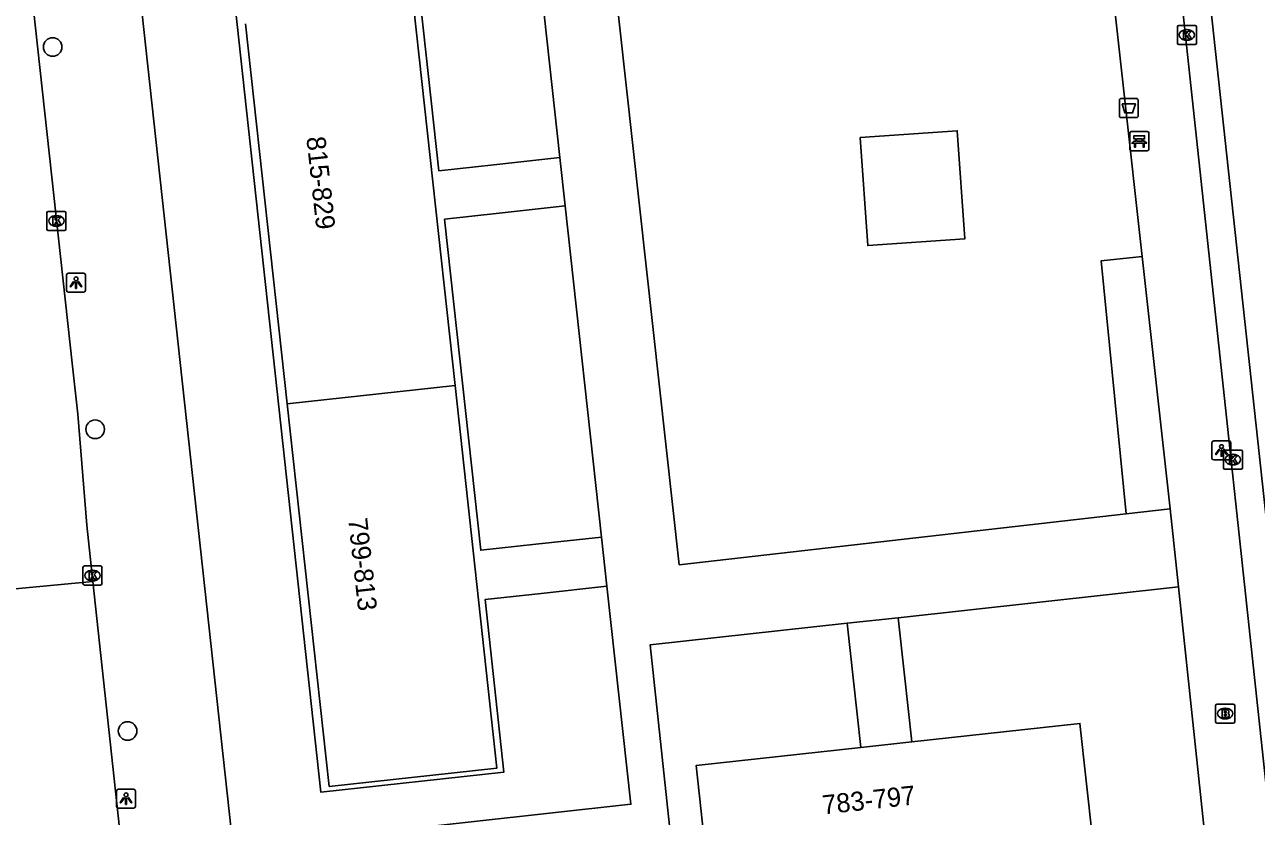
# Model space of a CAD drawing. Extents: x 160026 to 161302, y 384757 to 385701.
# Drawn here: x 161171 to 161235.7, y 385081.8 to 385123.3 of the extents above; entities that cross this region are included whole.
import ezdxf

# ---------------------------------------------------------------- set-up
doc = ezdxf.new("R2010")
doc.units = 0
for name, color, linetype in [('IMGEO_Afvalbak', 7, 'Continuous'), ('IMGEO_Bank', 7, 'Continuous'), ('IMGEO_Boom', 7, 'Continuous'), ('IMGEO_Brandkraan', 7, 'Continuous'), ('IMGEO_Groenvoorziening', 7, 'Continuous'), ('IMGEO_Kolk', 7, 'Continuous'), ('IMGEO_Lichtpunt', 7, 'Continuous'), ('IMGEO_Pand', 7, 'Continuous'), ('IMGEO_Pand_nummerreeks', 7, 'Continuous'), ('IMGEO_Rijbaan_lokaal_gesloten', 7, 'Continuous'), ('IMGEO_Rijbaan_lokaal_open', 7, 'Continuous'), ('IMGEO_Rijbaan_regionaal_open', 7, 'Continuous'), ('IMGEO_Voetpad_open', 7, 'Continuous')]:
    doc.layers.add(name, color=color, linetype=linetype)

msp = doc.modelspace()

# ---------------------------------------------------------------- linework, layer by layer
at = {"layer": 'IMGEO_Afvalbak'}
for p, q in [((161228.509, 385118.554), (161228.509, 385119.354)), ((161228.509, 385119.354), (161228.509, 385118.554)), ((161228.609, 385119.454), (161229.399, 385119.454)), ((161229.399, 385119.454), (161228.609, 385119.454)), ((161229.499, 385119.354), (161229.499, 385118.554)), ((161229.499, 385118.554), (161229.499, 385119.354)), ((161229.399, 385118.454), (161228.609, 385118.454)), ((161228.609, 385118.454), (161229.399, 385118.454))]:
    msp.add_line(p, q, dxfattribs=at)
msp.add_lwpolyline([(161228.652, 385119.168), (161229.356, 385119.168), (161229.207, 385118.698), (161228.801, 385118.698), (161228.652, 385119.168)], dxfattribs=at)
for centre, start, end in [((161228.609, 385119.354), 90, 180), ((161228.609, 385119.354), 90, 180), ((161229.399, 385119.354), 0, 90), ((161229.399, 385119.354), 360, 90), ((161228.609, 385118.554), 180, 270), ((161228.609, 385118.554), 180, 270), ((161229.399, 385118.554), 270, 0), ((161229.399, 385118.554), 270, 0)]:
    msp.add_arc(centre, 0.1, start, end, dxfattribs=at)
at = {"layer": 'IMGEO_Bank'}
for p, q in [((161229.058, 385116.791), (161229.058, 385117.632)), ((161229.058, 385117.632), (161229.058, 385116.791)), ((161229.133, 385117.716), (161229.974, 385117.716)), ((161229.974, 385117.716), (161229.133, 385117.716)), ((161229.367, 385117.222), (161229.367, 385117.328)), ((161229.411, 385117.328), (161229.411, 385117.222)), ((161229.699, 385117.334), (161229.417, 385117.334)), ((161229.417, 385117.216), (161229.699, 385117.216)), ((161229.705, 385117.222), (161229.705, 385117.328)), ((161229.749, 385117.328), (161229.749, 385117.222)), ((161230.058, 385117.641), (161230.058, 385116.8)), ((161230.058, 385116.8), (161230.058, 385117.641)), ((161229.983, 385116.716), (161229.142, 385116.716)), ((161229.142, 385116.716), (161229.983, 385116.716)), ((161229.755, 385117.114), (161229.362, 385117.114))]:
    msp.add_line(p, q, dxfattribs=at)
for points in [[(161229.305, 385117.114), (161229.163, 385117.114), (161229.275, 385117.216), (161229.361, 385117.216)], [(161229.361, 385117.334), (161229.275, 385117.334), (161229.275, 385117.495), (161229.838, 385117.495), (161229.838, 385117.334), (161229.755, 385117.334)], [(161229.755, 385117.216), (161229.838, 385117.216), (161229.95, 385117.114), (161229.811, 385117.114)], [(161229.355, 385117.107), (161229.355, 385116.9), (161229.312, 385116.9), (161229.312, 385117.107)], [(161229.805, 385117.107), (161229.805, 385116.9), (161229.761, 385116.9), (161229.761, 385117.107)]]:
    msp.add_lwpolyline(points, dxfattribs=at)
for centre, radius, start, end in [((161229.136, 385117.638), 0.0779, 92.4484, 184.28452), ((161229.136, 385117.638), 0.0779, 92.4484, 184.28452), ((161229.36, 385117.327), 0.00671, 2.89567, 87.10433), ((161229.36, 385117.223), 0.00671, 272.89567, 357.10433), ((161229.417, 385117.327), 0.00671, 92.89567, 177.10433), ((161229.417, 385117.223), 0.00671, 182.89567, 267.10433), ((161229.699, 385117.327), 0.00671, 2.89567, 87.10433), ((161229.699, 385117.223), 0.00671, 272.89567, 357.10433), ((161229.756, 385117.327), 0.00671, 92.89567, 177.10433), ((161229.756, 385117.223), 0.00671, 182.89567, 267.10433), ((161229.98, 385117.638), 0.0779, 2.4484, 94.28452), ((161229.98, 385117.638), 0.0779, 2.4484, 94.28452), ((161229.136, 385116.794), 0.0779, 182.4484, 274.28452), ((161229.136, 385116.794), 0.0779, 182.4484, 274.28452), ((161229.305, 385117.107), 0.00671, 2.89567, 87.10433), ((161229.362, 385117.107), 0.00671, 92.89567, 177.10433), ((161229.754, 385117.107), 0.00671, 2.89567, 87.10433), ((161229.811, 385117.107), 0.00671, 92.89567, 177.10433), ((161229.98, 385116.794), 0.0779, 272.4484, 4.28452), ((161229.98, 385116.794), 0.0779, 272.4484, 4.28452)]:
    msp.add_arc(centre, radius, start, end, dxfattribs=at)
at = {"layer": 'IMGEO_Boom'}
for centre in [(161172.481, 385122.158), (161174.714, 385102.093), (161176.417, 385086.257)]:
    msp.add_circle(centre, 0.489, dxfattribs=at)
at = {"layer": 'IMGEO_Brandkraan'}
for p, q in [((161233.566, 385086.746), (161233.566, 385087.598)), ((161233.641, 385087.672), (161234.493, 385087.672)), ((161234.054, 385087.452), (161234.079, 385087.452)), ((161234.567, 385087.598), (161234.567, 385086.746)), ((161234.077, 385086.892), (161234.052, 385086.892)), ((161234.493, 385086.672), (161233.641, 385086.672))]:
    msp.add_line(p, q, dxfattribs=at)
for points in [[(161233.566, 385086.746), (161233.566, 385087.598)], [(161233.641, 385087.672), (161234.493, 385087.672)], [(161233.914, 385087.372), (161233.914, 385086.972), (161234.127, 385086.972)], [(161234.145, 385087.372), (161233.914, 385087.372)], [(161234.567, 385087.598), (161234.567, 385086.746)], [(161234.093, 385087.291), (161234.039, 385087.291), (161234.039, 385087.215)], [(161234.039, 385087.215), (161234.092, 385087.215)], [(161234.101, 385087.139), (161234.039, 385087.139), (161234.039, 385087.058)], [(161234.039, 385087.058), (161234.101, 385087.058)], [(161234.493, 385086.672), (161233.641, 385086.672)]]:
    msp.add_lwpolyline(points, dxfattribs=at)
for centre, radius, start, end in [((161233.643, 385087.596), 0.0765, 91.55205, 178.44795), ((161233.643, 385087.596), 0.0765, 91.55205, 178.44795), ((161234.149, 385087.227), 0.145, 59.4692, 91.53667), ((161234.491, 385087.596), 0.0765, 1.55205, 88.44795), ((161234.491, 385087.596), 0.0765, 1.55205, 88.44795), ((161233.643, 385086.748), 0.0765, 181.55205, 268.44795), ((161233.643, 385086.748), 0.0765, 181.55205, 268.44795), ((161234.094, 385087.253), 0.0379, 267.82845, 90.93552), ((161234.102, 385087.098), 0.0404, 269.87594, 90.50774), ((161234.133, 385087.223), 0.251, 268.66757, 293.53466), ((161234.174, 385087.274), 0.0922, 285.51372, 58.15012), ((161234.179, 385087.082), 0.105, 301.31148, 78.98903), ((161234.491, 385086.748), 0.0765, 271.55205, 358.44795), ((161234.491, 385086.748), 0.0765, 271.55205, 358.44795)]:
    msp.add_arc(centre, radius, start, end, dxfattribs=at)
for centre, major_axis, ratio, start_param, end_param in [((161234.053, 385087.172), (-0.387, 0.002), 0.722429, 4.712389, 7.853982), ((161234.078, 385087.172), (-0.39, 0.002), 0.717154, 1.570796, 4.712389)]:
    msp.add_ellipse(centre, major_axis=major_axis, ratio=ratio, start_param=start_param, end_param=end_param, dxfattribs=at)
at = {"layer": 'IMGEO_Groenvoorziening'}
for points in [[(161214.903, 385117.411), (161215.294, 385111.736), (161220.386, 385112.086), (161219.995, 385117.762), (161214.903, 385117.411)], [(161229.707, 385111.17), (161227.549, 385110.932), (161228.865, 385097.655)]]:
    msp.add_lwpolyline(points, dxfattribs=at)
at = {"layer": 'IMGEO_Kolk'}
for p, q in [((161231.556, 385122.363), (161231.556, 385123.215)), ((161231.631, 385123.289), (161232.483, 385123.289)), ((161232.044, 385123.069), (161232.069, 385123.069)), ((161232.557, 385123.215), (161232.557, 385122.363)), ((161232.067, 385122.509), (161232.042, 385122.509)), ((161232.483, 385122.289), (161231.631, 385122.289)), ((161172.177, 385112.603), (161172.177, 385113.455)), ((161172.252, 385113.529), (161173.104, 385113.529)), ((161172.665, 385113.309), (161172.69, 385113.309)), ((161173.178, 385113.455), (161173.178, 385112.603)), ((161172.688, 385112.749), (161172.663, 385112.749)), ((161173.104, 385112.529), (161172.252, 385112.529)), ((161234.048, 385101.001), (161234.9, 385101.001)), ((161233.973, 385100.075), (161233.973, 385100.927)), ((161234.461, 385100.781), (161234.486, 385100.781)), ((161234.974, 385100.927), (161234.974, 385100.075)), ((161234.9, 385100.001), (161234.048, 385100.001)), ((161234.484, 385100.221), (161234.459, 385100.221)), ((161174.071, 385093.992), (161174.071, 385094.844)), ((161174.146, 385094.918), (161174.998, 385094.918)), ((161174.559, 385094.698), (161174.584, 385094.698)), ((161175.072, 385094.844), (161175.072, 385093.992)), ((161174.998, 385093.918), (161174.146, 385093.918)), ((161174.582, 385094.138), (161174.557, 385094.138))]:
    msp.add_line(p, q, dxfattribs=at)
for points in [[(161231.556, 385122.363), (161231.556, 385123.215)], [(161231.631, 385123.289), (161232.483, 385123.289)], [(161231.877, 385122.989), (161232, 385122.989), (161232, 385122.838), (161232.13, 385122.989), (161232.294, 385122.989), (161232.148, 385122.838), (161232.301, 385122.589), (161232.149, 385122.589), (161232.064, 385122.753), (161232, 385122.686), (161232, 385122.589), (161231.877, 385122.589), (161231.877, 385122.989)], [(161232.557, 385123.215), (161232.557, 385122.363)], [(161232.483, 385122.289), (161231.631, 385122.289)], [(161172.177, 385112.603), (161172.177, 385113.455)], [(161172.252, 385113.529), (161173.104, 385113.529)], [(161173.178, 385113.455), (161173.178, 385112.603)], [(161172.498, 385113.229), (161172.621, 385113.229), (161172.621, 385113.078), (161172.751, 385113.229), (161172.915, 385113.229), (161172.769, 385113.078), (161172.922, 385112.829), (161172.77, 385112.829), (161172.685, 385112.993), (161172.621, 385112.926), (161172.621, 385112.829), (161172.498, 385112.829), (161172.498, 385113.229)], [(161173.104, 385112.529), (161172.252, 385112.529)], [(161234.048, 385101.001), (161234.9, 385101.001)], [(161233.973, 385100.075), (161233.973, 385100.927)], [(161234.294, 385100.701), (161234.417, 385100.701), (161234.417, 385100.55), (161234.547, 385100.701), (161234.711, 385100.701), (161234.565, 385100.55), (161234.718, 385100.301), (161234.566, 385100.301), (161234.481, 385100.465), (161234.417, 385100.398), (161234.417, 385100.301), (161234.294, 385100.301), (161234.294, 385100.701)], [(161234.974, 385100.927), (161234.974, 385100.075)], [(161234.9, 385100.001), (161234.048, 385100.001)], [(161174.071, 385093.992), (161174.071, 385094.844)], [(161174.146, 385094.918), (161174.998, 385094.918)], [(161174.392, 385094.618), (161174.515, 385094.618), (161174.515, 385094.467), (161174.645, 385094.618), (161174.809, 385094.618), (161174.663, 385094.467), (161174.816, 385094.218), (161174.664, 385094.218), (161174.579, 385094.382), (161174.515, 385094.315), (161174.515, 385094.218), (161174.392, 385094.218), (161174.392, 385094.618)], [(161175.072, 385094.844), (161175.072, 385093.992)], [(161174.998, 385093.918), (161174.146, 385093.918)]]:
    msp.add_lwpolyline(points, dxfattribs=at)
for centre, start, end in [((161231.633, 385123.213), 91.55205, 178.44795), ((161231.633, 385123.213), 91.55205, 178.44795), ((161232.481, 385123.213), 1.55205, 88.44795), ((161232.481, 385123.213), 1.55205, 88.44795), ((161231.633, 385122.365), 181.55205, 268.44795), ((161231.633, 385122.365), 181.55205, 268.44795), ((161232.481, 385122.365), 271.55205, 358.44795), ((161232.481, 385122.365), 271.55205, 358.44795), ((161172.254, 385113.453), 91.55205, 178.44795), ((161172.254, 385113.453), 91.55205, 178.44795), ((161173.102, 385113.453), 1.55205, 88.44795), ((161173.102, 385113.453), 1.55205, 88.44795), ((161172.254, 385112.605), 181.55205, 268.44795), ((161172.254, 385112.605), 181.55205, 268.44795), ((161173.102, 385112.605), 271.55205, 358.44795), ((161173.102, 385112.605), 271.55205, 358.44795), ((161234.05, 385100.925), 91.55205, 178.44795), ((161234.05, 385100.925), 91.55205, 178.44795), ((161234.898, 385100.925), 1.55205, 88.44795), ((161234.898, 385100.925), 1.55205, 88.44795), ((161234.05, 385100.077), 181.55205, 268.44795), ((161234.05, 385100.077), 181.55205, 268.44795), ((161234.898, 385100.077), 271.55205, 358.44795), ((161234.898, 385100.077), 271.55205, 358.44795), ((161174.148, 385094.842), 91.55205, 178.44795), ((161174.148, 385094.842), 91.55205, 178.44795), ((161174.996, 385094.842), 1.55205, 88.44795), ((161174.996, 385094.842), 1.55205, 88.44795), ((161174.148, 385093.994), 181.55205, 268.44795), ((161174.148, 385093.994), 181.55205, 268.44795), ((161174.996, 385093.994), 271.55205, 358.44795), ((161174.996, 385093.994), 271.55205, 358.44795)]:
    msp.add_arc(centre, 0.0765, start, end, dxfattribs=at)
for centre, major_axis, ratio, start_param, end_param in [((161232.043, 385122.789), (-0.387, 0.002), 0.722429, 4.712389, 7.853982), ((161232.068, 385122.789), (-0.39, 0.002), 0.717154, 1.570796, 4.712389), ((161172.664, 385113.029), (-0.387, 0.002), 0.722429, 4.712389, 7.853982), ((161172.689, 385113.029), (-0.39, 0.002), 0.717154, 1.570796, 4.712389), ((161234.46, 385100.501), (-0.387, 0.002), 0.722429, 4.712389, 7.853982), ((161234.485, 385100.501), (-0.39, 0.002), 0.717154, 1.570796, 4.712389), ((161174.558, 385094.418), (-0.387, 0.002), 0.722429, 4.712389, 7.853982), ((161174.583, 385094.418), (-0.39, 0.002), 0.717154, 1.570796, 4.712389)]:
    msp.add_ellipse(centre, major_axis=major_axis, ratio=ratio, start_param=start_param, end_param=end_param, dxfattribs=at)
at = {"layer": 'IMGEO_Lichtpunt'}
for p, q in [((161173.208, 385110.192), (161173.208, 385109.385)), ((161173.208, 385110.192), (161173.208, 385109.385)), ((161174.11, 385110.287), (161173.302, 385110.287)), ((161174.11, 385110.287), (161173.302, 385110.287)), ((161174.204, 385109.385), (161174.204, 385110.192)), ((161174.204, 385109.385), (161174.204, 385110.192)), ((161173.302, 385109.291), (161174.11, 385109.291)), ((161173.302, 385109.291), (161174.11, 385109.291)), ((161233.373, 385101.388), (161233.373, 385100.581)), ((161233.373, 385101.388), (161233.373, 385100.581)), ((161234.275, 385101.483), (161233.467, 385101.483)), ((161234.275, 385101.483), (161233.467, 385101.483)), ((161234.369, 385100.581), (161234.369, 385101.388)), ((161234.369, 385100.581), (161234.369, 385101.388)), ((161233.467, 385100.487), (161234.275, 385100.487)), ((161233.467, 385100.487), (161234.275, 385100.487)), ((161175.836, 385083.108), (161175.836, 385082.301)), ((161175.836, 385083.108), (161175.836, 385082.301)), ((161176.738, 385083.203), (161175.93, 385083.203)), ((161176.738, 385083.203), (161175.93, 385083.203)), ((161176.832, 385082.301), (161176.832, 385083.108)), ((161176.832, 385082.301), (161176.832, 385083.108)), ((161175.93, 385082.207), (161176.738, 385082.207)), ((161175.93, 385082.207), (161176.738, 385082.207))]:
    msp.add_line(p, q, dxfattribs=at)
for points in [[(161173.582, 385109.856), (161173.621, 385109.828), (161173.433, 385109.566), (161173.395, 385109.593), (161173.582, 385109.856)], [(161173.684, 385109.808), (161173.731, 385109.808), (161173.731, 385109.486), (161173.684, 385109.486), (161173.684, 385109.808)], [(161173.794, 385109.828), (161173.832, 385109.855), (161174.019, 385109.593), (161173.98, 385109.565), (161173.794, 385109.828)], [(161233.747, 385101.052), (161233.786, 385101.024), (161233.598, 385100.762), (161233.56, 385100.789), (161233.747, 385101.052)], [(161233.849, 385101.004), (161233.896, 385101.004), (161233.896, 385100.682), (161233.849, 385100.682), (161233.849, 385101.004)], [(161233.959, 385101.024), (161233.997, 385101.051), (161234.184, 385100.789), (161234.145, 385100.761), (161233.959, 385101.024)], [(161176.21, 385082.772), (161176.249, 385082.744), (161176.061, 385082.482), (161176.023, 385082.509), (161176.21, 385082.772)], [(161176.312, 385082.724), (161176.359, 385082.724), (161176.359, 385082.402), (161176.312, 385082.402), (161176.312, 385082.724)], [(161176.422, 385082.744), (161176.46, 385082.771), (161176.647, 385082.509), (161176.608, 385082.481), (161176.422, 385082.744)]]:
    msp.add_lwpolyline(points, dxfattribs=at)
for centre in [(161173.707, 385109.99), (161233.872, 385101.186), (161176.335, 385082.906)]:
    msp.add_circle(centre, 0.0994, dxfattribs=at)
for centre, start, end in [((161173.302, 385110.192), 90, 180), ((161173.302, 385110.192), 90, 180), ((161174.11, 385110.192), 0, 90), ((161174.11, 385110.192), 0, 90), ((161173.302, 385109.385), 180, 270), ((161173.302, 385109.385), 180, 270), ((161174.11, 385109.385), 270, 0), ((161174.11, 385109.385), 270, 360), ((161233.467, 385101.388), 90, 180), ((161233.467, 385101.388), 90, 180), ((161234.275, 385101.388), 0, 90), ((161234.275, 385101.388), 0, 90), ((161233.467, 385100.581), 180, 270), ((161233.467, 385100.581), 180, 270), ((161234.275, 385100.581), 270, 0), ((161234.275, 385100.581), 270, 360), ((161175.93, 385083.108), 90, 180), ((161175.93, 385083.108), 90, 180), ((161176.738, 385083.108), 0, 90), ((161176.738, 385083.108), 0, 90), ((161175.93, 385082.301), 180, 270), ((161175.93, 385082.301), 180, 270), ((161176.738, 385082.301), 270, 0), ((161176.738, 385082.301), 270, 360)]:
    msp.add_arc(centre, 0.0946, start, end, dxfattribs=at)
at = {"layer": 'IMGEO_Pand'}
for points in [[(161191.428, 385124.334), (161193.616, 385104.387)], [(161184.804, 385103.424), (161182.615, 385123.371)], [(161193.616, 385104.387), (161195.819, 385084.311), (161187.007, 385083.345), (161184.804, 385103.424)], [(161184.804, 385103.424), (161193.616, 385104.387)], [(161217.612, 385085.686), (161226.439, 385086.652), (161227.428, 385077.619), (161207.268, 385075.412), (161206.279, 385084.445), (161214.922, 385085.391)], [(161214.922, 385085.391), (161217.612, 385085.686)]]:
    msp.add_lwpolyline(points, dxfattribs=at)
at = {"layer": 'IMGEO_Rijbaan_lokaal_gesloten'}
msp.add_lwpolyline([(161241.761, 385032.172), (161240.581, 385042.856), (161223.784, 385198.892), (161219.818, 385234.675), (161219.775, 385234.916)], dxfattribs=at)
at = {"layer": 'IMGEO_Rijbaan_lokaal_open'}
for points in [[(161167.587, 385159.505), (161173.502, 385105.563), (161173.796, 385102.879), (161174.284, 385097.067), (161174.589, 385094.096)], [(161174.589, 385094.096), (161167.704, 385093.45)], [(161176.161, 385073.964), (161176.759, 385074.036), (161174.589, 385094.096)]]:
    msp.add_lwpolyline(points, dxfattribs=at)
at = {"layer": 'IMGEO_Rijbaan_regionaal_open'}
msp.add_lwpolyline([(161215.796, 385285.125), (161216.142, 385281.926), (161219.639, 385250), (161231.678, 385139.179), (161237.035, 385089.87), (161243.484, 385030.562)], dxfattribs=at)
at = {"layer": 'IMGEO_Voetpad_open'}
for points in [[(161167.411, 385213.995), (161168.925, 385199.402), (161181.958, 385080.115)], [(161180.341, 385151.25), (161181.164, 385143.719), (161179.96, 385143.587), (161186.574, 385083.047), (161196.183, 385084.097), (161195.193, 385093.157), (161198.136, 385093.479), (161201.592, 385093.859)], [(161228.865, 385097.655), (161205.394, 385094.984), (161200.869, 385135.849), (161224.744, 385138.423)], [(161199.118, 385116.36), (161195.655, 385115.979), (161192.756, 385115.663), (161190.852, 385133.087), (161193.697, 385133.397), (161197.203, 385133.782)], [(161197.203, 385133.782), (161199.118, 385116.36)], [(161227.79, 385128.541), (161229.707, 385111.17)], [(161199.398, 385113.814), (161199.118, 385116.36)], [(161201.309, 385096.436), (161197.855, 385096.056), (161194.963, 385095.74), (161193.064, 385113.12), (161195.933, 385113.433), (161199.398, 385113.814)], [(161199.398, 385113.814), (161201.309, 385096.436)], [(161229.707, 385111.17), (161231.17, 385097.917)], [(161231.17, 385097.917), (161228.865, 385097.655)], [(161231.17, 385097.917), (161231.624, 385093.818)], [(161201.592, 385093.859), (161201.309, 385096.436)], [(161201.592, 385093.859), (161202.85, 385082.416), (161181.958, 385080.115)], [(161216.898, 385092.204), (161231.624, 385093.818)], [(161231.624, 385093.818), (161233.967, 385071.696)], [(161233.967, 385071.696), (161206.248, 385068.502), (161203.859, 385090.775), (161214.208, 385091.909)], [(161214.208, 385091.909), (161216.898, 385092.204)], [(161214.922, 385085.391), (161214.539, 385088.889), (161214.208, 385091.909)], [(161216.898, 385092.204), (161217.229, 385089.183), (161217.612, 385085.686)]]:
    msp.add_lwpolyline(points, dxfattribs=at)

# ---------------------------------------------------------------- texts
at = {"layer": 'IMGEO_Pand_nummerreeks'}
for s, rotation, p in [('815-829', 276.26147, (161185.804, 385117.411)), ('799-813', 276.26147, (161188.001, 385097.395)), ('783-797', 6.24753, (161212.958, 385081.876))]:
    msp.add_text(s, height=1, rotation=rotation, dxfattribs=at).set_placement(p)

doc.saveas('drawing.dxf')
